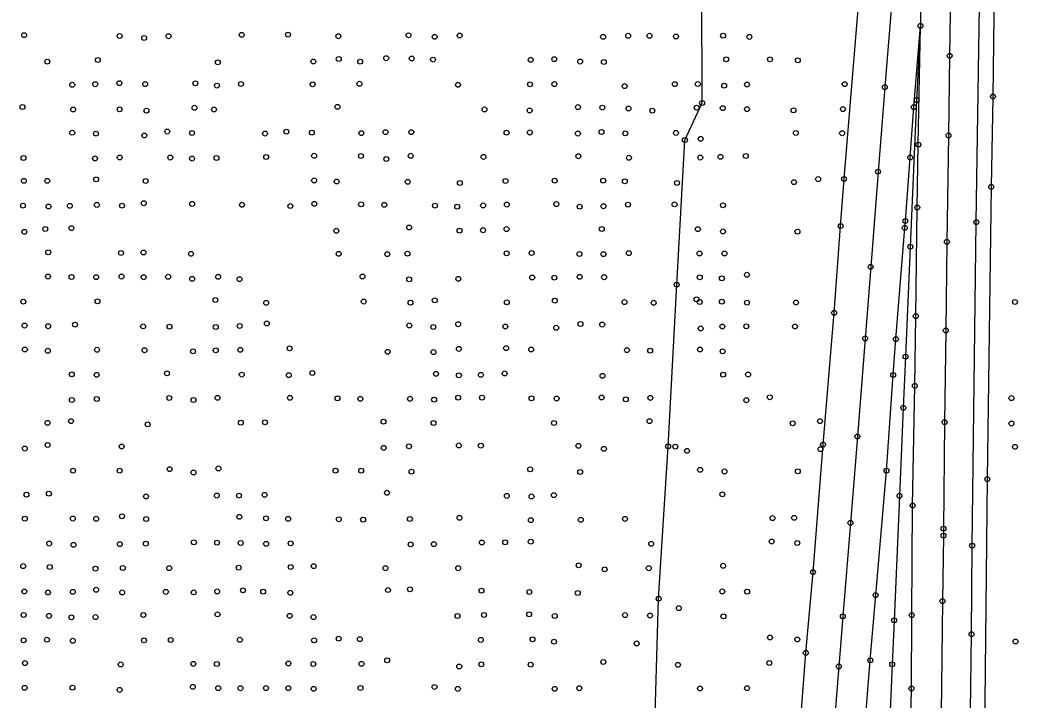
# Model space of a CAD drawing. Extents: x 20503438 to 20508873, y 7964251 to 7984667.
# Drawn here: x 20506272.7 to 20506679.9, y 7971930 to 7972207.3 of the extents above; entities that cross this region are included whole.
import ezdxf

# ---------------------------------------------------------------- set-up
doc = ezdxf.new("R2010")
doc.units = 0
for name, color, linetype in [('SurBreakLine', 7, 'Continuous'), ('SurConcreteSlab', 7, 'Continuous'), ('SurDrainageArrowDown', 7, 'Continuous'), ('SurEdgeRoadPaved', 7, 'Continuous'), ('SurEdgeShoulderPaved', 7, 'Continuous'), ('SurPointsNonDTM', 7, 'Continuous'), ('SurSurveyPoints', 7, 'Continuous')]:
    doc.layers.add(name, color=color, linetype=linetype)

msp = doc.modelspace()

# ---------------------------------------------------------------- linework, layer by layer
at = {"layer": 'SurBreakLine'}
msp.add_lwpolyline([(20506655.64, 7972480.95), (20506655.39, 7972460.82), (20506655.17, 7972443.54), (20506654.63, 7972405.71), (20506654.2, 7972361.71), (20506653.83, 7972329.4), (20506653.32, 7972291.37), (20506652.72, 7972248.45), (20506652.47, 7972228.07), (20506652.04, 7972192.65), (20506651.55, 7972160.21), (20506650.91, 7972116.84), (20506650.46, 7972080.66), (20506649.98, 7972043.26), (20506649.53, 7971999.86), (20506649.51, 7971997), (20506649.1, 7971970.31), (20506648.39, 7971913.22)], dxfattribs=at)
at = {"layer": 'SurConcreteSlab'}
msp.add_lwpolyline([(20506642.14, 7972366.07), (20506639.08, 7972336.72), (20506636.31, 7972310.27), (20506631.66, 7972254.92), (20506628.84, 7972220.16), (20506625.58, 7972179.88), (20506622.82, 7972145.41), (20506619.83, 7972106.64), (20506617.55, 7972077.44), (20506614.39, 7972037.44), (20506611.55, 7972002.25), (20506608.47, 7971964.14), (20506606.82, 7971943.7), (20506604.21, 7971911.77)], dxfattribs=at)
at = {"layer": 'SurDrainageArrowDown'}
msp.add_lwpolyline([(20506527.98, 7971858.82), (20506531.51, 7971910.07), (20506533.31, 7971971.31), (20506537.16, 7972033.43), (20506540.68, 7972099.35), (20506544.03, 7972158.32), (20506551.03, 7972173.45), (20506550.99, 7972219.57), (20506553.33, 7972277.23), (20506556.97, 7972335.48), (20506552.21, 7972338.55), (20506542.12, 7972339.37), (20506537.65, 7972339.65), (20506521.13, 7972341.81), (20506494.82, 7972344.4)], dxfattribs=at)
at = {"layer": 'SurEdgeRoadPaved'}
for points in [[(20506653.73, 7971380.9), (20506654.7, 7971481.23), (20506657.38, 7971669.1), (20506659.55, 7971851.97), (20506660.98, 7971956.86), (20506661.2, 7971992.92), (20506662.91, 7972124.86), (20506664.2, 7972212.79), (20506664.61, 7972246.33), (20506665.88, 7972358.05), (20506666.2, 7972384.01), (20506666.76, 7972424.32), (20506667.23, 7972453.6), (20506667.84, 7972505.25), (20506669.4, 7972614.97), (20506671.57, 7972775.78), (20506671.83, 7972814.97), (20506672.54, 7972877.32), (20506673.22, 7972920.01), (20506674.66, 7973031.32), (20506676.22, 7973136.41)], [(20506590.82, 7971915.24), (20506593.34, 7971949.22), (20506596.29, 7971982.15), (20506600.39, 7972034.16), (20506604.9, 7972087.86), (20506607.55, 7972123.27), (20506608.96, 7972142.44), (20506615.91, 7972226.68), (20506617.78, 7972254.42), (20506619.22, 7972271.47), (20506620.18, 7972282.83), (20506622.16, 7972311.47), (20506622.42, 7972314.33), (20506624.83, 7972340.08), (20506627.19, 7972370.59), (20506629.38, 7972396.4), (20506631.18, 7972424.53), (20506632.33, 7972453.69), (20506633.86, 7972497.27)], [(20506643.19, 7972470.31), (20506643.14, 7972436.02), (20506642.49, 7972400.52), (20506642.13, 7972365.44), (20506641.49, 7972333.42), (20506640.97, 7972290.02), (20506640.58, 7972263.1), (20506640.19, 7972228.47), (20506640.12, 7972204.86)], [(20506629.58, 7971370.57), (20506629.97, 7971411.6), (20506632.45, 7971595.12), (20506632.85, 7971632.62), (20506633.14, 7971655.73), (20506634.01, 7971711.21), (20506635.31, 7971820.02), (20506635.83, 7971898.92), (20506636.44, 7971934.73), (20506636.57, 7971964.61), (20506636.93, 7972009.35), (20506637.82, 7972058.1), (20506638.22, 7972086.53), (20506638.83, 7972130.85), (20506639.25, 7972156.46), (20506640.12, 7972204.86)]]:
    msp.add_lwpolyline(points, dxfattribs=at)
at = {"layer": 'SurEdgeShoulderPaved'}
for points in [[(20506673.14, 7972470.38), (20506671.33, 7972306.45), (20506670.58, 7972252.62), (20506669.71, 7972176.11), (20506668.97, 7972139.22), (20506667.39, 7972020.06), (20506666.24, 7971916.08), (20506665.59, 7971878.76), (20506665.18, 7971833.22), (20506663.83, 7971727.76), (20506662.64, 7971620.3), (20506661.73, 7971558.42), (20506661.49, 7971544.36), (20506660.9, 7971513.48), (20506660.25, 7971439.17), (20506659.29, 7971365.69)], [(20506616.17, 7971903), (20506619.65, 7971946.22), (20506621.86, 7971972.79), (20506626.31, 7972023.52), (20506629.01, 7972062.54), (20506630.11, 7972077.12), (20506633.73, 7972122.52), (20506633.96, 7972125.3), (20506635.93, 7972151.22), (20506637.43, 7972171.74), (20506640.12, 7972204.86), (20506638.55, 7972174.56), (20506635.97, 7972114.83), (20506634.03, 7972070.02), (20506633.12, 7972049.12), (20506631.57, 7972013.27), (20506629.37, 7971962.5), (20506628.6, 7971944.58), (20506626.14, 7971887.83)]]:
    msp.add_lwpolyline(points, dxfattribs=at)
at = {"layer": 'SurPointsNonDTM'}
for centre in [(20506550.44, 7972158.8), (20506548.76, 7972093.37), (20506544.88, 7972031.61), (20506541.54, 7971967.48), (20506524.36, 7971953.08)]:
    msp.add_circle(centre, 1, dxfattribs=at)
at = {"layer": 'SurSurveyPoints'}
for centre in [(20506640.12, 7972204.86), (20506640.12, 7972204.86), (20506640.12, 7972204.86), (20506274.45, 7972201.08), (20506313.38, 7972200.76), (20506333.37, 7972200.64), (20506363.21, 7972201.2), (20506382.11, 7972201.27), (20506402.62, 7972200.64), (20506431.25, 7972201.04), (20506441.92, 7972200.41), (20506452.14, 7972200.94), (20506510.65, 7972200.4), (20506520.86, 7972200.83), (20506529.57, 7972200.84), (20506540.37, 7972200.54), (20506559.6, 7972200.87), (20506570.34, 7972200.38), (20506323.41, 7972199.95), (20506652.04, 7972192.65), (20506283.88, 7972190.29), (20506304.51, 7972190.96), (20506353.47, 7972189.98), (20506392.41, 7972190.36), (20506402.8, 7972191.37), (20506411.55, 7972190.28), (20506422.17, 7972191.67), (20506432.57, 7972191.58), (20506441.27, 7972191.12), (20506481.1, 7972191.06), (20506490.73, 7972191.3), (20506501.29, 7972190.31), (20506510.93, 7972190.12), (20506560.86, 7972191.23), (20506578.76, 7972191.2), (20506590.11, 7972190.81), (20506294.06, 7972180.86), (20506303.45, 7972181.08), (20506313.3, 7972181.52), (20506323.81, 7972181.09), (20506344.31, 7972181.46), (20506353.1, 7972180.52), (20506362.91, 7972181.15), (20506392.17, 7972181.01), (20506411.24, 7972181.26), (20506451.45, 7972180.84), (20506480.85, 7972181.04), (20506490.77, 7972181.13), (20506519.43, 7972180.32), (20506539.93, 7972181.12), (20506549.33, 7972181.14), (20506560.03, 7972180.5), (20506569.36, 7972180.96), (20506609.21, 7972181.1), (20506625.58, 7972179.88), (20506669.71, 7972176.11), (20506273.73, 7972171.8), (20506402.26, 7972171.87), (20506500.38, 7972171.75), (20506551.03, 7972173.45), (20506637.43, 7972171.74), (20506638.55, 7972174.56), (20506294.42, 7972170.76), (20506313.38, 7972170.83), (20506324.36, 7972170.32), (20506343.93, 7972171.48), (20506351.88, 7972170.79), (20506462.24, 7972170.81), (20506480.66, 7972170.35), (20506510.32, 7972171.55), (20506521.02, 7972171.18), (20506530.71, 7972170.31), (20506548.82, 7972171.52), (20506559.47, 7972171.31), (20506569.35, 7972170.89), (20506588.34, 7972170.46), (20506608.5, 7972170.89), (20506294.05, 7972161.3), (20506303.76, 7972160.92), (20506323.46, 7972160.17), (20506332.83, 7972161.78), (20506342.95, 7972161.18), (20506372.73, 7972160.96), (20506381.43, 7972161.73), (20506391.81, 7972161.32), (20506411.99, 7972161.14), (20506421.89, 7972161.52), (20506432.4, 7972161.53), (20506471.26, 7972161.31), (20506480.74, 7972161.43), (20506500.37, 7972160.96), (20506509.97, 7972161.6), (20506519.69, 7972161.06), (20506540.36, 7972161.23), (20506589.27, 7972161.22), (20506608.16, 7972161.09), (20506651.55, 7972160.21), (20506544.03, 7972158.32), (20506639.25, 7972156.46), (20506373.17, 7972151.42), (20506392.74, 7972151.92), (20506411.87, 7972151.83), (20506432.16, 7972151.91), (20506461.86, 7972151.45), (20506500.53, 7972151.72), (20506558.55, 7972151.46), (20506568.85, 7972151.82), (20506274.19, 7972150.99), (20506303.33, 7972150.83), (20506313.44, 7972151.2), (20506334.06, 7972151.18), (20506342.94, 7972150.77), (20506352.91, 7972151), (20506422.19, 7972150.58), (20506521.19, 7972151.09), (20506550.29, 7972151.18), (20506635.93, 7972151.22), (20506622.82, 7972145.41), (20506274.3, 7972141.68), (20506283.87, 7972141.7), (20506303.8, 7972142.29), (20506324.03, 7972141.63), (20506392.73, 7972141.85), (20506401.94, 7972141.43), (20506430.94, 7972141.3), (20506452.2, 7972140.79), (20506470.82, 7972141.6), (20506490.89, 7972141.78), (20506510.66, 7972141.77), (20506519.53, 7972141.46), (20506540.8, 7972140.82), (20506588.51, 7972141.16), (20506598.37, 7972142.4), (20506608.96, 7972142.44), (20506668.97, 7972139.22), (20506273.98, 7972131.55), (20506284.41, 7972131.22), (20506293.06, 7972131.51), (20506304.12, 7972131.88), (20506314.36, 7972131.54), (20506323.25, 7972132.56), (20506342.98, 7972132.28), (20506363.31, 7972131.93), (20506383.04, 7972131.4), (20506392.83, 7972132.33), (20506411.92, 7972132.13), (20506421.37, 7972131.89), (20506442.06, 7972131.59), (20506451.12, 7972131.15), (20506461.69, 7972131.66), (20506471.37, 7972132.02), (20506491.59, 7972132.21), (20506501.1, 7972131.18), (20506510.83, 7972131.34), (20506520.78, 7972132), (20506539.8, 7972132.08), (20506559.56, 7972131.72), (20506638.83, 7972130.85), (20506607.55, 7972123.27), (20506633.96, 7972125.3), (20506662.91, 7972124.86), (20506274.54, 7972120.89), (20506283.06, 7972122.06), (20506293.72, 7972122.4), (20506401.79, 7972121.34), (20506431.53, 7972122.66), (20506452.06, 7972121.36), (20506461.67, 7972121.55), (20506471.27, 7972122.02), (20506510.1, 7972122.06), (20506549.32, 7972122), (20506559.54, 7972121.07), (20506589.94, 7972120.99), (20506633.73, 7972122.52), (20506635.97, 7972114.83), (20506650.91, 7972116.84), (20506284.27, 7972112.55), (20506313.95, 7972112.24), (20506323.11, 7972112.47), (20506342.51, 7972111.93), (20506402.75, 7972111.91), (20506422.63, 7972111.78), (20506430.81, 7972112.02), (20506471.29, 7972112.11), (20506481.48, 7972112.24), (20506501.02, 7972111.88), (20506510.81, 7972111.8), (20506521.16, 7972112.18), (20506550.01, 7972112.06), (20506560.15, 7972112.08), (20506619.83, 7972106.64), (20506284.17, 7972102.69), (20506293.79, 7972102.47), (20506314.16, 7972102.65), (20506333.17, 7972102.57), (20506353.61, 7972102.54), (20506412.48, 7972102.68), (20506501.1, 7972102.54), (20506569.33, 7972103.39), (20506303.82, 7972102.41), (20506323.21, 7972102.39), (20506343, 7972101.74), (20506362.32, 7972101.6), (20506431.52, 7972101.54), (20506451.57, 7972101.72), (20506481.74, 7972102.27), (20506490.74, 7972102.2), (20506511.06, 7972102.39), (20506540.68, 7972099.35), (20506550.08, 7972102.32), (20506559.12, 7972101.93), (20506274.11, 7972092.4), (20506304.37, 7972092.56), (20506352.43, 7972093.11), (20506373.18, 7972091.95), (20506412.99, 7972092.47), (20506432.08, 7972092.03), (20506441.97, 7972092.99), (20506471.38, 7972092.18), (20506490.97, 7972092.81), (20506519.36, 7972092.25), (20506531.28, 7972091.97), (20506550.07, 7972092.28), (20506559.1, 7972092.41), (20506569.38, 7972092.02), (20506589.34, 7972092.09), (20506678.67, 7972092.31), (20506604.9, 7972087.86), (20506638.22, 7972086.53), (20506274.61, 7972082.68), (20506284.24, 7972082.41), (20506295.18, 7972083.04), (20506322.97, 7972082.34), (20506333.76, 7972082.23), (20506352.61, 7972082.09), (20506362.35, 7972082.52), (20506373.44, 7972083.53), (20506431.57, 7972082.73), (20506441.39, 7972082.11), (20506451.5, 7972083.22), (20506470.75, 7972082.27), (20506501.39, 7972083.31), (20506510.3, 7972083.08), (20506559.3, 7972082.28), (20506569.06, 7972082.35), (20506588.95, 7972082.3), (20506491.53, 7972081.78), (20506550.45, 7972081.51), (20506650.46, 7972080.66), (20506617.55, 7972077.44), (20506630.11, 7972077.12), (20506274.75, 7972072.92), (20506284.11, 7972072.41), (20506304.19, 7972072.82), (20506323.55, 7972072.63), (20506343.32, 7972072.16), (20506352.61, 7972072.56), (20506362.65, 7972072.79), (20506382.74, 7972073.39), (20506422.75, 7972071.96), (20506441.42, 7972071.86), (20506451.8, 7972073.16), (20506471.07, 7972073.46), (20506481.31, 7972072.94), (20506520.37, 7972072.67), (20506529.84, 7972072.46), (20506550.17, 7972072.94), (20506559.4, 7972072.2), (20506634.03, 7972070.02), (20506293.86, 7972062.81), (20506304.01, 7972062.59), (20506332.72, 7972063.22), (20506363.23, 7972062.69), (20506382.42, 7972062.44), (20506392.03, 7972063.35), (20506442.49, 7972063.01), (20506451.82, 7972062.37), (20506460.79, 7972062.59), (20506470.49, 7972063.16), (20506510.39, 7972062.17), (20506559.62, 7972062.68), (20506569.81, 7972062.74), (20506629.01, 7972062.54), (20506637.82, 7972058.1), (20506293.92, 7972052.31), (20506304.1, 7972052.74), (20506333.65, 7972053.14), (20506343.51, 7972052.32), (20506353.36, 7972053.21), (20506382.88, 7972053.2), (20506402.29, 7972053.01), (20506411.6, 7972052.82), (20506431.86, 7972052.83), (20506441.7, 7972052.48), (20506451.52, 7972053.29), (20506461.22, 7972053.31), (20506481.44, 7972053.01), (20506491.68, 7972052.96), (20506510.07, 7972053.38), (20506519.92, 7972052.6), (20506529.93, 7972053.19), (20506569.11, 7972052.24), (20506578.69, 7972053.45), (20506677.25, 7972053.11), (20506633.12, 7972049.12), (20506283.98, 7972043.01), (20506293.56, 7972043.69), (20506324.86, 7972042.41), (20506362.86, 7972043.11), (20506372.7, 7972043.22), (20506421.07, 7972043.51), (20506441.48, 7972042.94), (20506490.62, 7972042.93), (20506529.56, 7972043.71), (20506588, 7972042.83), (20506599.15, 7972043.69), (20506649.98, 7972043.26), (20506677.25, 7972042.72), (20506614.39, 7972037.44), (20506284.01, 7972033.97), (20506314.22, 7972033.35), (20506431.44, 7972033.42), (20506451.81, 7972033.81), (20506460.8, 7972033.69), (20506500.57, 7972033.63), (20506537.16, 7972033.43), (20506540.09, 7972033.3), (20506600.39, 7972034.16), (20506678.69, 7972033.23), (20506274.71, 7972032.54), (20506421.12, 7972032.81), (20506510.98, 7972032.41), (20506599.35, 7972032.3), (20506294.4, 7972023.52), (20506313.43, 7972023.54), (20506333.81, 7972024.14), (20506343.51, 7972022.79), (20506353.7, 7972024.44), (20506401.48, 7972023.53), (20506411.95, 7972023.51), (20506432.49, 7972023.14), (20506480.88, 7972024.09), (20506501.32, 7972022.97), (20506550.22, 7972023.87), (20506560.16, 7972023.22), (20506590.08, 7972023.25), (20506626.31, 7972023.52), (20506667.39, 7972020.06), (20506275.38, 7972013.72), (20506284.54, 7972014.15), (20506324.14, 7972013), (20506353.07, 7972013.37), (20506362.08, 7972013.32), (20506372.54, 7972013.68), (20506422.48, 7972014.51), (20506471.39, 7972013.24), (20506481.46, 7972013.01), (20506490.58, 7972013.52), (20506559.29, 7972013.86), (20506631.57, 7972013.27), (20506636.93, 7972009.35), (20506314.34, 7972004.93), (20506274.71, 7972003.93), (20506294.31, 7972003.99), (20506303.84, 7972003.92), (20506324.24, 7972003.84), (20506362.25, 7972004.71), (20506373.13, 7972004.1), (20506382.15, 7972003.88), (20506402.84, 7972003.71), (20506412.72, 7972003.56), (20506431.82, 7972003.84), (20506452.05, 7972004.29), (20506481.18, 7972003.35), (20506501.53, 7972003.47), (20506519.57, 7972003.85), (20506579.77, 7972004.19), (20506588.58, 7972004.31), (20506611.55, 7972002.25), (20506649.51, 7971997), (20506649.53, 7971999.86), (20506284.64, 7971993.79), (20506294.59, 7971993.28), (20506313.47, 7971993.57), (20506324.1, 7971993.74), (20506343.69, 7971994.33), (20506353.1, 7971994.16), (20506362.8, 7971994.05), (20506373.15, 7971993.7), (20506383.19, 7971993.87), (20506432.14, 7971993.49), (20506441.62, 7971993.57), (20506461.2, 7971994.23), (20506470.69, 7971994.29), (20506481.13, 7971994.55), (20506530.26, 7971993.7), (20506579.44, 7971994.66), (20506589.87, 7971994.02), (20506661.2, 7971992.92), (20506274.02, 7971984.61), (20506392.58, 7971984.57), (20506500.66, 7971984.93), (20506559.64, 7971984.75), (20506284.89, 7971984.23), (20506303.54, 7971983.54), (20506314.73, 7971983.86), (20506333.64, 7971983.76), (20506361.98, 7971983.99), (20506383.18, 7971984.23), (20506421.85, 7971983.74), (20506451.52, 7971983.75), (20506511.28, 7971983.28), (20506529.27, 7971983.75), (20506596.29, 7971982.15), (20506274.5, 7971974.24), (20506284.17, 7971973.85), (20506294.3, 7971974.13), (20506303.82, 7971974.96), (20506314.42, 7971973.87), (20506332.28, 7971974.1), (20506343.62, 7971973.89), (20506353.19, 7971974.28), (20506363.7, 7971974.74), (20506371.94, 7971974.2), (20506383.04, 7971973.75), (20506422.87, 7971974.84), (20506431.84, 7971975.16), (20506461.01, 7971974.6), (20506480.58, 7971974.07), (20506500.31, 7971973.64), (20506559.27, 7971974.28), (20506569.4, 7971974.2), (20506621.86, 7971972.79), (20506533.31, 7971971.31), (20506649.1, 7971970.31), (20506274.22, 7971964.7), (20506284.56, 7971964.3), (20506323.07, 7971964.67), (20506353.36, 7971964.92), (20506382.78, 7971964.33), (20506451.24, 7971964.28), (20506462.08, 7971964.69), (20506480.5, 7971964.93), (20506490.92, 7971964.29), (20506519.61, 7971964.64), (20506529.8, 7971964.46), (20506559.74, 7971964.14), (20506608.47, 7971964.14), (20506636.57, 7971964.61), (20506293.72, 7971963.73), (20506303.55, 7971963.83), (20506392.5, 7971963.82), (20506629.37, 7971962.5), (20506660.98, 7971956.86), (20506274.22, 7971954.35), (20506283.74, 7971954.59), (20506294.31, 7971954.17), (20506323.36, 7971954.33), (20506334.2, 7971954.5), (20506362.47, 7971954.58), (20506392.73, 7971954.37), (20506402.76, 7971955.04), (20506411.4, 7971954.83), (20506460.77, 7971954.53), (20506481.86, 7971954.74), (20506490.61, 7971953.78), (20506578.75, 7971955.53), (20506589.89, 7971954.7), (20506678.94, 7971953.89), (20506593.34, 7971949.22), (20506274.8, 7971945.06), (20506313.84, 7971944.52), (20506343.46, 7971944.74), (20506353.02, 7971944.7), (20506382.25, 7971944.9), (20506392.4, 7971944.71), (20506412.1, 7971944.77), (20506422.54, 7971946.21), (20506451.95, 7971943.69), (20506460.95, 7971944.56), (20506481.11, 7971944.43), (20506510.72, 7971945.54), (20506541.18, 7971944.36), (20506578.46, 7971945.09), (20506606.82, 7971943.7), (20506619.65, 7971946.22), (20506628.6, 7971944.58), (20506274.63, 7971934.98), (20506294.16, 7971935.07), (20506313.39, 7971934.14), (20506343.28, 7971935.38), (20506353.62, 7971934.83), (20506362.71, 7971934.82), (20506373.13, 7971934.88), (20506382.23, 7971934.85), (20506392.55, 7971934.59), (20506411.67, 7971934.89), (20506441.88, 7971935.35), (20506451.41, 7971934.54), (20506490.9, 7971934.59), (20506500.95, 7971934.81), (20506550.18, 7971934.71), (20506569.38, 7971934.85), (20506636.44, 7971934.73)]:
    msp.add_circle(centre, 1, dxfattribs=at)

doc.saveas('drawing.dxf')
